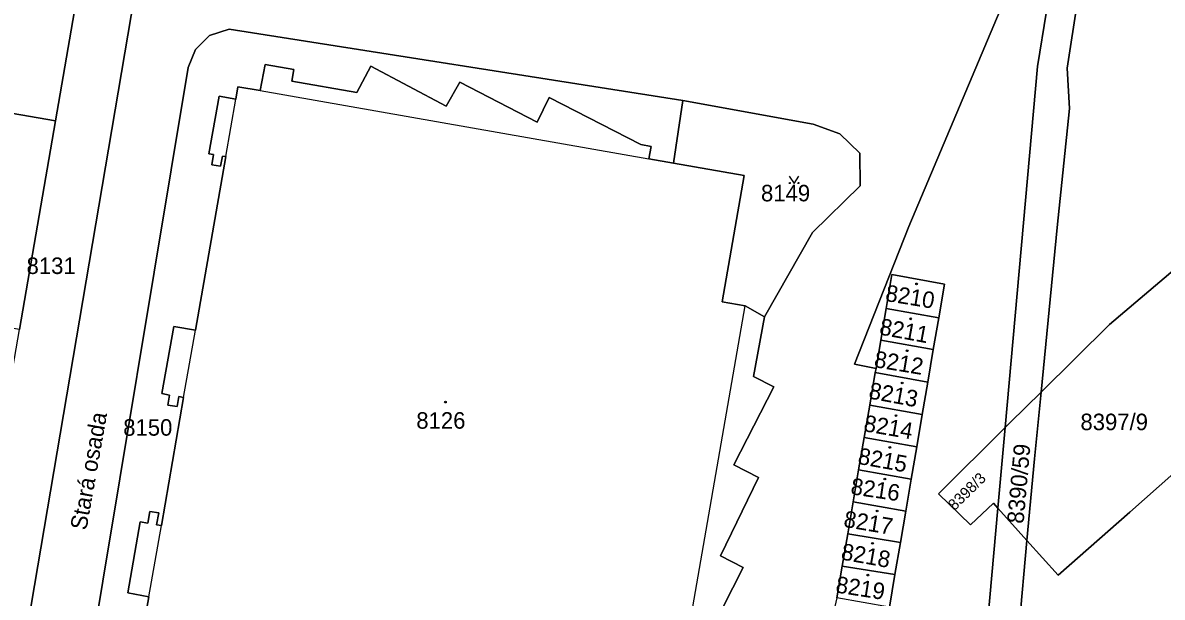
# Model space of a CAD drawing. Extents: x -596233 to -595156, y -1161235 to -1159375.
# Drawn here: x -595769.2 to -595651.9, y -1160223.3 to -1160164.2 of the extents above; entities that cross this region are included whole.
import ezdxf

# ---------------------------------------------------------------- set-up
doc = ezdxf.new("R2010")
doc.units = 0
for name, color, linetype in [('KN_CAR_KR', 7, 'Continuous'), ('KN_KULTURY', 7, 'Continuous'), ('KN_PARC_CIS_POZ', 7, 'Continuous'), ('KN_PARC_CIS_STAV', 7, 'Continuous'), ('KN_PARC_PLOCHA', 7, 'Continuous'), ('KN_ULICE', 7, 'Continuous'), ('parcely_l', 7, 'Continuous')]:
    doc.layers.add(name, color=color, linetype=linetype)

msp = doc.modelspace()

# ---------------------------------------------------------------- linework, layer by layer
at = {"layer": 'KN_CAR_KR'}
for points in [[(-595744.79, -1160171.17), (-595704.77, -1160178.19)], [(-595748.32, -1160177.97), (-595747.29, -1160172.05)], [(-595701.62, -1160232.22), (-595694.87, -1160193.33)], [(-595752.66, -1160202.75), (-595751.44, -1160195.84)], [(-595756.24, -1160223.28), (-595754.95, -1160215.96)]]:
    msp.add_lwpolyline(points, dxfattribs=at)
at = {"layer": 'KN_KULTURY'}
msp.add_lwpolyline([(-595690.3218, -1160179.9816), (-595689.8218, -1160180.7316), (-595689.3218, -1160179.9816)], dxfattribs=at)
for centre, radius in [((-595690.272, -1160180.6814), 0.05), ((-595689.3726, -1160180.6814), 0.05), ((-595677.21, -1160191.07), 0.09), ((-595677.21, -1160191.07), 0.0398), ((-595677.82, -1160194.67), 0.09), ((-595677.82, -1160194.67), 0.0398), ((-595678.18, -1160197.95), 0.09), ((-595678.18, -1160197.95), 0.0398), ((-595678.7, -1160201.27), 0.09), ((-595678.7, -1160201.27), 0.0398), ((-595725.71, -1160203.24), 0.09), ((-595725.71, -1160203.24), 0.0398), ((-595679.33, -1160204.63), 0.09), ((-595679.33, -1160204.63), 0.0398), ((-595679.97, -1160207.91), 0.09), ((-595679.97, -1160207.91), 0.0398), ((-595680.48, -1160211.16), 0.09), ((-595680.48, -1160211.16), 0.0398), ((-595681.28, -1160214.45), 0.09), ((-595681.28, -1160214.45), 0.0398), ((-595681.75, -1160217.78), 0.09), ((-595681.75, -1160217.78), 0.0398), ((-595682.22, -1160221.05), 0.09), ((-595682.22, -1160221.05), 0.0398)]:
    msp.add_circle(centre, radius, dxfattribs=at)
at = {"layer": 'KN_PARC_PLOCHA'}
for points in [[(-595651.53, -1160134.75), (-595653.1, -1160137.4), (-595656.3, -1160144.88), (-595659.52, -1160154.59), (-595661.71, -1160168.87), (-595661.48, -1160173), (-595662.73, -1160185.26), (-595664.4, -1160202.22), (-595667.57, -1160205.34), (-595668.1, -1160205.86), (-595664.75, -1160168.67), (-595662.91, -1160157.27), (-595660.72, -1160148.06), (-595658.98, -1160142.94), (-595656.19, -1160136.97), (-595652.39, -1160130.51), (-595652.2, -1160129.9), (-595652.4, -1160129.25), (-595653.09, -1160129.1), (-595654.68, -1160129.54), (-595653.36, -1160124.89), (-595650.76, -1160112.27)], [(-595774.01, -1160257.32), (-595754.07, -1160139.91)], [(-595662.1, -1160147.42), (-595678.01, -1160185.16), (-595683.6, -1160199.33), (-595681.39, -1160199.77), (-595681.46, -1160200.19), (-595682.04, -1160203.54), (-595682.61, -1160206.87), (-595683.18, -1160210.2), (-595683.74, -1160213.52), (-595684.3, -1160216.82), (-595684.86, -1160220.12), (-595685.42, -1160223.38), (-595695.53, -1160267.25), (-595699.46, -1160266.44), (-595705.89, -1160265.1), (-595705.66, -1160264.11), (-595715.92, -1160262.36), (-595728.55, -1160260.24), (-595732.01, -1160259.46), (-595732.43, -1160261.95), (-595734.51, -1160274.52), (-595781.99, -1160267.46)], [(-595680.01, -1160224.36), (-595679.44, -1160221), (-595678.88, -1160217.69), (-595678.33, -1160214.47), (-595677.77, -1160211.17), (-595677.2, -1160207.83), (-595676.63, -1160204.5), (-595676.07, -1160201.19), (-595675.5, -1160197.83), (-595674.94, -1160194.57), (-595674.35, -1160191.09), (-595679.76, -1160190.11), (-595680.36, -1160193.6), (-595680.91, -1160196.86), (-595681.39, -1160199.77), (-595683.6, -1160199.33), (-595678.01, -1160185.16), (-595662.1, -1160147.42)], [(-595662.91, -1160157.27), (-595664.75, -1160168.67), (-595668.1, -1160205.86), (-595674.96, -1160212.7), (-595671.67, -1160215.86), (-595669.31, -1160213.63), (-595668.84, -1160214.15), (-595671.5, -1160243.68)], [(-595699.3, -1160228.57), (-595695.08, -1160220.26), (-595697.39, -1160219.06), (-595693.49, -1160211.01), (-595696.02, -1160209.69), (-595691.9, -1160201.67), (-595694.01, -1160200.62), (-595692.87, -1160194.46), (-595687.93, -1160185.77), (-595683.01, -1160180.96), (-595683.07, -1160177.6), (-595685.11, -1160175.62), (-595687.87, -1160174.63), (-595701.26, -1160172.19), (-595747.98, -1160164.85), (-595749.99, -1160165.48), (-595751.44, -1160166.93), (-595752.18, -1160168.8), (-595762.73, -1160232.2)], [(-595762.73, -1160232.2), (-595752.18, -1160168.8), (-595751.44, -1160166.93), (-595749.99, -1160165.48), (-595747.98, -1160164.85), (-595701.26, -1160172.19), (-595702.24, -1160178.63), (-595704.77, -1160178.19), (-595704.54, -1160176.91), (-595705.61, -1160176.72), (-595715.03, -1160171.88), (-595716.27, -1160174.43), (-595724.22, -1160170.31), (-595725.63, -1160172.78), (-595733.39, -1160168.66), (-595734.82, -1160171.35), (-595741.51, -1160170.18), (-595741.33, -1160168.99), (-595744.28, -1160168.47), (-595744.79, -1160171.17), (-595747.07, -1160170.77), (-595747.29, -1160172.05), (-595749.01, -1160171.74), (-595750.07, -1160177.67), (-595749.57, -1160177.76), (-595749.75, -1160178.81), (-595748.85, -1160178.96), (-595748.67, -1160177.91), (-595748.32, -1160177.97), (-595751.44, -1160195.84), (-595753.67, -1160195.47), (-595754.89, -1160202.37), (-595754.1, -1160202.51), (-595754.27, -1160203.55), (-595753.33, -1160203.71), (-595753.16, -1160202.67), (-595752.66, -1160202.75), (-595754.95, -1160215.96), (-595755.44, -1160215.87), (-595755.21, -1160214.65), (-595756.14, -1160214.49), (-595756.36, -1160215.7), (-595757.14, -1160215.56), (-595758.41, -1160222.87), (-595756.24, -1160223.28), (-595757.43, -1160230.05)], [(-595757.43, -1160230.05), (-595756.24, -1160223.28), (-595758.41, -1160222.87), (-595757.14, -1160215.56), (-595756.36, -1160215.7), (-595756.14, -1160214.49), (-595755.21, -1160214.65), (-595755.44, -1160215.87), (-595754.95, -1160215.96), (-595752.66, -1160202.75), (-595753.16, -1160202.67), (-595753.33, -1160203.71), (-595754.27, -1160203.55), (-595754.1, -1160202.51), (-595754.89, -1160202.37), (-595753.67, -1160195.47), (-595751.44, -1160195.84), (-595748.32, -1160177.97), (-595748.67, -1160177.91), (-595748.85, -1160178.96), (-595749.75, -1160178.81), (-595749.57, -1160177.76), (-595750.07, -1160177.67), (-595749.01, -1160171.74), (-595747.29, -1160172.05), (-595747.07, -1160170.77), (-595744.79, -1160171.17), (-595744.28, -1160168.47), (-595741.33, -1160168.99), (-595741.51, -1160170.18), (-595734.82, -1160171.35), (-595733.39, -1160168.66), (-595725.63, -1160172.78), (-595724.22, -1160170.31), (-595716.27, -1160174.43), (-595715.03, -1160171.88), (-595705.61, -1160176.72), (-595704.54, -1160176.91), (-595704.77, -1160178.19), (-595702.24, -1160178.63), (-595694.95, -1160179.9), (-595697.21, -1160192.92), (-595694.87, -1160193.33), (-595692.87, -1160194.46), (-595694.01, -1160200.62), (-595691.9, -1160201.67), (-595696.02, -1160209.69), (-595693.49, -1160211.01), (-595697.39, -1160219.06), (-595695.08, -1160220.26), (-595699.3, -1160228.57)], [(-595651.39, -1160230), (-595654.85, -1160232.78), (-595668.65, -1160243.58), (-595667.46, -1160235.21), (-595665.85, -1160217.49), (-595662.65, -1160221.05), (-595655.26, -1160214.58), (-595641.68, -1160202.53)]]:
    msp.add_lwpolyline(points, dxfattribs=at)
for points in [[(-595628.58, -1160159.68), (-595634.83, -1160175.13), (-595645.41, -1160185.11), (-595657.35, -1160195.26), (-595664.4, -1160202.22), (-595662.73, -1160185.26), (-595661.48, -1160173), (-595661.71, -1160168.87), (-595659.52, -1160154.59), (-595656.3, -1160144.88), (-595653.1, -1160137.4), (-595651.53, -1160134.75), (-595649.46, -1160131.8), (-595647.38, -1160129.18), (-595644.41, -1160127.03), (-595630.93, -1160123.85), (-595639.51, -1160131.38), (-595646.07, -1160137.21), (-595637.57, -1160148.36)], [(-595754.87, -1160131.04), (-595756.21, -1160139.52), (-595754.07, -1160139.91), (-595774.01, -1160257.32), (-595775.07, -1160257.14), (-595776.44, -1160264.76), (-595780.33, -1160264.16), (-595779.06, -1160256.45), (-595780.05, -1160256.28), (-595777.02, -1160238.78), (-595773.29, -1160217.27), (-595769.57, -1160195.78), (-595765.85, -1160174.28), (-595762.13, -1160152.8), (-595758.41, -1160131.31), (-595758.27, -1160130.53)], [(-595762.13, -1160152.8), (-595765.85, -1160174.28), (-595779.38, -1160171.94), (-595778.1, -1160164.54), (-595779.68, -1160164.26), (-595779.12, -1160161.29), (-595777.59, -1160161.56), (-595775.66, -1160150.45)], [(-595765.85, -1160174.28), (-595769.57, -1160195.78), (-595783.11, -1160193.43), (-595781.84, -1160186.1), (-595783.46, -1160185.82), (-595782.88, -1160182.77), (-595781.31, -1160183.04), (-595779.38, -1160171.94)], [(-595692.87, -1160194.46), (-595694.87, -1160193.33), (-595697.21, -1160192.92), (-595694.95, -1160179.9), (-595702.24, -1160178.63), (-595701.26, -1160172.19), (-595687.87, -1160174.63), (-595685.11, -1160175.62), (-595683.07, -1160177.6), (-595683.01, -1160180.96), (-595687.93, -1160185.77)], [(-595623.23, -1160187.12), (-595627.07, -1160190.6), (-595636.55, -1160184.27), (-595637.23, -1160184.41), (-595638.08, -1160183.96), (-595639.82, -1160184.32), (-595640.3, -1160185.06), (-595640.98, -1160185.2), (-595647.33, -1160194.86), (-595646.39, -1160199.4), (-595641.68, -1160202.53), (-595655.26, -1160214.58), (-595662.65, -1160221.05), (-595665.85, -1160217.49), (-595665.08, -1160209.08), (-595664.4, -1160202.22), (-595657.35, -1160195.26), (-595645.41, -1160185.11), (-595634.83, -1160175.13)], [(-595674.94, -1160194.57), (-595680.36, -1160193.6), (-595679.76, -1160190.11), (-595674.35, -1160191.09)], [(-595674.94, -1160194.57), (-595675.5, -1160197.83), (-595680.91, -1160196.86), (-595680.36, -1160193.6)], [(-595675.5, -1160197.83), (-595676.07, -1160201.19), (-595681.46, -1160200.19), (-595681.39, -1160199.77), (-595680.91, -1160196.86)], [(-595676.07, -1160201.19), (-595676.63, -1160204.5), (-595682.04, -1160203.54), (-595681.46, -1160200.19)], [(-595665.85, -1160217.49), (-595668.84, -1160214.15), (-595668.1, -1160205.86), (-595667.57, -1160205.34), (-595664.4, -1160202.22), (-595665.08, -1160209.08)], [(-595676.63, -1160204.5), (-595677.2, -1160207.83), (-595682.61, -1160206.87), (-595682.04, -1160203.54)], [(-595668.84, -1160214.15), (-595669.31, -1160213.63), (-595671.67, -1160215.86), (-595674.96, -1160212.7), (-595668.1, -1160205.86)], [(-595677.2, -1160207.83), (-595677.77, -1160211.17), (-595683.18, -1160210.2), (-595682.61, -1160206.87)], [(-595677.77, -1160211.17), (-595678.33, -1160214.47), (-595683.74, -1160213.52), (-595683.18, -1160210.2)], [(-595678.33, -1160214.47), (-595678.88, -1160217.69), (-595684.3, -1160216.82), (-595683.74, -1160213.52)], [(-595665.85, -1160217.49), (-595667.46, -1160235.21), (-595668.65, -1160243.58), (-595671.8, -1160246.05), (-595671.5, -1160243.68), (-595668.84, -1160214.15)], [(-595678.88, -1160217.69), (-595679.44, -1160221), (-595684.86, -1160220.12), (-595684.3, -1160216.82)], [(-595679.44, -1160221), (-595680.01, -1160224.36), (-595685.42, -1160223.38), (-595684.86, -1160220.12)]]:
    msp.add_lwpolyline(points, close=True, dxfattribs=at)
at = {"layer": 'parcely_l'}
for points in [[(-595630.93, -1160123.85), (-595644.41, -1160127.03), (-595647.38, -1160129.18), (-595649.46, -1160131.8), (-595651.53, -1160134.75), (-595653.1, -1160137.4), (-595656.3, -1160144.88), (-595659.52, -1160154.59), (-595661.71, -1160168.87), (-595661.48, -1160173), (-595662.73, -1160185.26), (-595664.4, -1160202.22)], [(-595668.1, -1160205.86), (-595664.75, -1160168.67), (-595662.91, -1160157.27), (-595660.72, -1160148.06), (-595658.98, -1160142.94), (-595656.19, -1160136.97), (-595652.39, -1160130.51), (-595652.2, -1160129.9), (-595652.4, -1160129.25), (-595653.09, -1160129.1), (-595654.68, -1160129.54)], [(-595681.39, -1160199.77), (-595683.6, -1160199.33), (-595678.01, -1160185.16), (-595662.1, -1160147.42), (-595659.79, -1160142.25), (-595654.68, -1160129.54)], [(-595780.05, -1160256.28), (-595779.06, -1160256.45), (-595780.33, -1160264.16), (-595776.44, -1160264.76), (-595775.07, -1160257.14), (-595774.01, -1160257.32), (-595754.07, -1160139.91)], [(-595762.13, -1160152.8), (-595765.85, -1160174.28)], [(-595762.73, -1160232.2), (-595752.18, -1160168.8), (-595751.44, -1160166.93), (-595749.99, -1160165.48), (-595747.98, -1160164.85), (-595701.26, -1160172.19)], [(-595702.24, -1160178.63), (-595704.77, -1160178.19), (-595704.54, -1160176.91), (-595705.61, -1160176.72), (-595715.03, -1160171.88), (-595716.27, -1160174.43), (-595724.22, -1160170.31), (-595725.63, -1160172.78), (-595733.39, -1160168.66), (-595734.82, -1160171.35), (-595741.51, -1160170.18), (-595741.33, -1160168.99), (-595744.28, -1160168.47), (-595744.79, -1160171.17), (-595747.07, -1160170.77), (-595747.29, -1160172.05), (-595749.01, -1160171.74), (-595750.07, -1160177.67), (-595749.57, -1160177.76), (-595749.75, -1160178.81), (-595748.85, -1160178.96), (-595748.67, -1160177.91), (-595748.32, -1160177.97), (-595751.44, -1160195.84), (-595753.67, -1160195.47), (-595754.89, -1160202.37), (-595754.1, -1160202.51), (-595754.27, -1160203.55), (-595753.33, -1160203.71), (-595753.16, -1160202.67), (-595752.66, -1160202.75), (-595754.95, -1160215.96), (-595755.44, -1160215.87), (-595755.21, -1160214.65), (-595756.14, -1160214.49), (-595756.36, -1160215.7), (-595757.14, -1160215.56), (-595758.41, -1160222.87), (-595756.24, -1160223.28), (-595757.43, -1160230.05)], [(-595779.38, -1160171.94), (-595765.85, -1160174.28)], [(-595701.26, -1160172.19), (-595702.24, -1160178.63)], [(-595692.87, -1160194.46), (-595687.93, -1160185.77), (-595683.01, -1160180.96), (-595683.07, -1160177.6), (-595685.11, -1160175.62), (-595687.87, -1160174.63), (-595701.26, -1160172.19)], [(-595765.85, -1160174.28), (-595769.57, -1160195.78)], [(-595664.4, -1160202.22), (-595657.35, -1160195.26), (-595645.41, -1160185.11), (-595634.83, -1160175.13)], [(-595702.24, -1160178.63), (-595694.95, -1160179.9), (-595697.21, -1160192.92), (-595694.87, -1160193.33), (-595692.87, -1160194.46)], [(-595674.94, -1160194.57), (-595674.35, -1160191.09), (-595679.76, -1160190.11), (-595680.36, -1160193.6)], [(-595680.36, -1160193.6), (-595680.91, -1160196.86)], [(-595680.36, -1160193.6), (-595674.94, -1160194.57)], [(-595692.87, -1160194.46), (-595694.01, -1160200.62), (-595691.9, -1160201.67), (-595696.02, -1160209.69), (-595693.49, -1160211.01), (-595697.39, -1160219.06), (-595695.08, -1160220.26), (-595699.3, -1160228.57), (-595700.01, -1160232.57), (-595700.43, -1160232.48), (-595700.64, -1160233.45), (-595701.6, -1160233.25), (-595701.39, -1160232.27), (-595701.62, -1160232.22), (-595704.18, -1160246.61), (-595705.12, -1160251.16)], [(-595675.5, -1160197.83), (-595674.94, -1160194.57)], [(-595680.91, -1160196.86), (-595681.39, -1160199.77)], [(-595675.5, -1160197.83), (-595680.91, -1160196.86)], [(-595676.07, -1160201.19), (-595675.5, -1160197.83)], [(-595682.04, -1160203.54), (-595681.46, -1160200.19)], [(-595681.46, -1160200.19), (-595681.39, -1160199.77)], [(-595676.07, -1160201.19), (-595681.46, -1160200.19)], [(-595676.63, -1160204.5), (-595676.07, -1160201.19)], [(-595664.4, -1160202.22), (-595667.57, -1160205.34), (-595668.1, -1160205.86)], [(-595665.85, -1160217.49), (-595665.08, -1160209.08), (-595664.4, -1160202.22)], [(-595641.68, -1160202.53), (-595655.26, -1160214.58), (-595662.65, -1160221.05), (-595665.85, -1160217.49)], [(-595682.04, -1160203.54), (-595682.61, -1160206.87)], [(-595676.63, -1160204.5), (-595682.04, -1160203.54)], [(-595677.2, -1160207.83), (-595676.63, -1160204.5)], [(-595668.1, -1160205.86), (-595674.96, -1160212.7), (-595671.67, -1160215.86), (-595669.31, -1160213.63), (-595668.84, -1160214.15)], [(-595668.1, -1160205.86), (-595668.84, -1160214.15)], [(-595683.18, -1160210.2), (-595682.61, -1160206.87)], [(-595682.61, -1160206.87), (-595677.2, -1160207.83)], [(-595677.77, -1160211.17), (-595677.2, -1160207.83)], [(-595683.74, -1160213.52), (-595683.18, -1160210.2)], [(-595683.18, -1160210.2), (-595677.77, -1160211.17)], [(-595678.33, -1160214.47), (-595677.77, -1160211.17)], [(-595684.3, -1160216.82), (-595683.74, -1160213.52)], [(-595678.33, -1160214.47), (-595683.74, -1160213.52)], [(-595678.88, -1160217.69), (-595678.33, -1160214.47)], [(-595671.8, -1160246.05), (-595671.5, -1160243.68), (-595668.84, -1160214.15)], [(-595668.84, -1160214.15), (-595665.85, -1160217.49)], [(-595684.86, -1160220.12), (-595684.3, -1160216.82)], [(-595684.3, -1160216.82), (-595678.88, -1160217.69)], [(-595678.88, -1160217.69), (-595679.44, -1160221)], [(-595665.85, -1160217.49), (-595667.46, -1160235.21), (-595668.65, -1160243.58)], [(-595685.42, -1160223.38), (-595684.86, -1160220.12)], [(-595679.44, -1160221), (-595684.86, -1160220.12)], [(-595680.01, -1160224.36), (-595679.44, -1160221)]]:
    msp.add_lwpolyline(points, dxfattribs=at)

# ---------------------------------------------------------------- texts
at = {"layer": 'KN_PARC_CIS_POZ'}
for s, p in [('8149', (-595693.2266, -1160182.57)), ('8131', (-595768.8266, -1160190.05)), ('8150', (-595758.8766, -1160206.7)), ('8397/9', (-595660.3466, -1160206.13))]:
    msp.add_text(s, height=1.7, dxfattribs=at).set_placement(p)
for s, height, rotation, p in [('8390/59', 1.7, 84.94175, (-595666.2096, -1160215.8045)), ('8398/3', 1.14, 44.556957, (-595673.3015, -1160214.4662))]:
    msp.add_text(s, height=height, rotation=rotation, dxfattribs=at).set_placement(p)
at = {"layer": 'KN_PARC_CIS_STAV'}
for s, rotation, p in [('8210', 350.634752, (-595680.5051, -1160192.8128)), ('8211', 349.575295, (-595681.1252, -1160196.2661)), ('8212', 350.609931, (-595681.6649, -1160199.6215)), ('8213', 349.397074, (-595682.2234, -1160202.8465)), ('8214', 350.186166, (-595682.741, -1160206.2188)), ('8215', 349.778353, (-595683.3372, -1160209.5869)), ('8216', 351.584292, (-595684.0731, -1160212.7139)), ('8217', 350.533688, (-595684.8042, -1160216.0774)), ('8218', 349.929077, (-595685.0686, -1160219.435)), ('8219', 351.074471, (-595685.6189, -1160222.8265))]:
    msp.add_text(s, height=1.7, rotation=rotation, dxfattribs=at).set_placement(p)
msp.add_text('8126', height=1.7, dxfattribs=at).set_placement((-595728.7066, -1160205.98))
at = {"layer": 'KN_ULICE'}
msp.add_text('Stará osada', height=1.7, rotation=79.91357, dxfattribs=at).set_placement((-595762.671, -1160216.5053))

doc.saveas('drawing.dxf')
